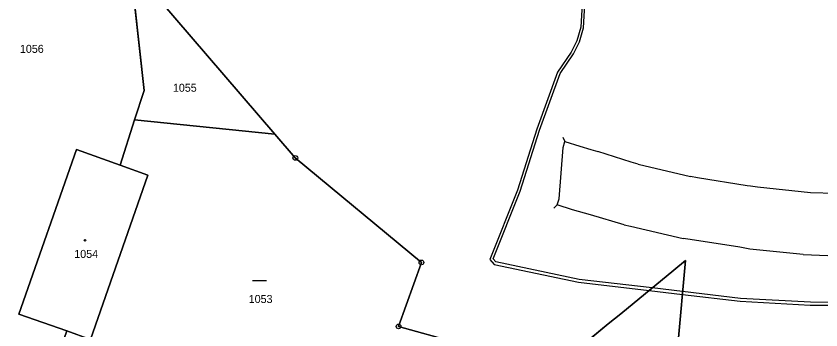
# Model space of a CAD drawing. Extents: x -689422 to -685210, y -987725 to -982160.
# Drawn here: x -686849.2 to -686678.2, y -985462.3 to -985395.8 of the extents above; entities that cross this region are included whole.
import ezdxf

# ---------------------------------------------------------------- set-up
doc = ezdxf.new("R2010")
doc.units = 0
for name, color, linetype in [('KN_Budovy', 7, 'Continuous'), ('KN_Hranice_parcel', 7, 'Continuous'), ('KN_Hranice_parcel_vnitrni_kresba', 7, 'Continuous'), ('KN_Parcelni cisla', 7, 'Continuous'), ('KN_Polygon parcely', 7, 'Continuous'), ('KN_POZEMKY_OSTATNI PLOCHA', 7, 'Continuous'), ('KN_POZEMKY_VODNI_PLOCHA', 7, 'Continuous'), ('KN_POZEMKY_ZASTAVENA PLOCHA', 7, 'Continuous'), ('KN_VYUZITI_11_vodni plocha_zamokrena plocha', 7, 'Continuous'), ('KN_VYUZITI_16_ostatni plocha_silnice', 7, 'Continuous'), ('KN_VYUZITI_26_ostatni plocha_jina plocha', 7, 'Continuous'), ('KN_Věcná břemena k části', 7, 'Continuous'), ('KN_Značky bodu BP', 7, 'Continuous'), ('KN_Značky budov', 7, 'Continuous'), ('KN_Značky kultur', 7, 'Continuous')]:
    doc.layers.add(name, color=color, linetype=linetype)

msp = doc.modelspace()

# ---------------------------------------------------------------- linework, layer by layer
at = {"layer": 'KN_Budovy'}
msp.add_lwpolyline([(-686838.43, -985462.55), (-686833.35, -985464.33), (-686821.18, -985429.49), (-686827.1, -985427.36), (-686836.37, -985424.03), (-686848.6, -985459)], close=True, dxfattribs=at)
at = {"layer": 'KN_Hranice_parcel'}
for p, q in [((-686824.01, -985417.75), (-686827.1, -985427.36)), ((-686794.18, -985420.81), (-686824.01, -985417.75)), ((-686789.86, -985425.84), (-686794.18, -985420.81)), ((-686848.6, -985459), (-686836.37, -985424.03)), ((-686836.37, -985424.03), (-686827.1, -985427.36)), ((-686827.1, -985427.36), (-686821.18, -985429.49)), ((-686821.18, -985429.49), (-686833.35, -985464.33)), ((-686838.43, -985462.55), (-686848.6, -985459))]:
    msp.add_line(p, q, dxfattribs=at)
for points in [[(-686794.18, -985420.81), (-686822.79, -985387.48), (-686825.05, -985383.92)], [(-686825.05, -985383.92), (-686822, -985411.5), (-686824.01, -985417.75)], [(-686760.02, -985498.88), (-686760.46, -985482.35), (-686755.71, -985464.96), (-686767.92, -985461.59), (-686763.06, -985448.02), (-686789.86, -985425.84)], [(-686733.05, -985468.98), (-686730.79, -985467.13), (-686723.38, -985461.06), (-686720.74, -985458.9), (-686709.42, -985449.63), (-686706.98, -985447.63), (-686708.63, -985465.58), (-686711.05, -985481.58), (-686715.44, -985507.56), (-686721.85, -985541.96), (-686729.78, -985575.66), (-686731.17, -985571.3), (-686740.38, -985542.4), (-686741.29, -985539.54)]]:
    msp.add_lwpolyline(points, dxfattribs=at)
at = {"layer": 'KN_Hranice_parcel_vnitrni_kresba'}
for p, q in [((-686733.06, -985421.46), (-686732.64, -985422.37)), ((-686732.96, -985423.6), (-686732.64, -985422.37)), ((-686732.64, -985422.37), (-686729.4, -985423.33)), ((-686733.81, -985434.51), (-686732.96, -985423.6)), ((-686729.4, -985423.33), (-686727.05, -985424.03)), ((-686727.05, -985424.03), (-686725.63, -985424.48)), ((-686718.49, -985426.77), (-686725.63, -985424.48)), ((-686717.06, -985427.14), (-686718.49, -985426.77)), ((-686717.06, -985427.14), (-686705.88, -985429.79)), ((-686704.45, -985430.07), (-686705.88, -985429.79)), ((-686693.88, -985431.74), (-686704.45, -985430.07)), ((-686693.14, -985431.86), (-686693.88, -985431.74)), ((-686691.68, -985432.02), (-686693.14, -985431.86)), ((-686680.42, -985433.25), (-686691.68, -985432.02)), ((-686734.24, -985435.76), (-686733.81, -985434.51)), ((-686675.13, -985433.41), (-686680.42, -985433.25)), ((-686734.95, -985436.47), (-686734.24, -985435.76)), ((-686731.01, -985436.82), (-686734.24, -985435.76)), ((-686727.18, -985437.93), (-686731.01, -985436.82)), ((-686720.03, -985440), (-686727.18, -985437.93)), ((-686720.03, -985440), (-686718.65, -985440.31)), ((-686718.65, -985440.31), (-686707.47, -985442.94)), ((-686706.01, -985443.17), (-686707.47, -985442.94)), ((-686695.44, -985444.8), (-686706.01, -985443.17)), ((-686694.72, -985444.91), (-686695.44, -985444.8)), ((-686693.27, -985445.18), (-686694.72, -985444.91)), ((-686681.97, -985446.33), (-686693.27, -985445.18)), ((-686681.97, -985446.33), (-686676.7, -985446.57))]:
    msp.add_line(p, q, dxfattribs=at)
at = {"layer": 'KN_Polygon parcely'}
for points in [[(-686853.8, -985473.06), (-686846.4, -985475.13), (-686843.34, -985467.47), (-686839.64, -985465.99), (-686838.43, -985462.55), (-686848.6, -985459), (-686836.37, -985424.03), (-686827.1, -985427.36), (-686824.01, -985417.75), (-686822, -985411.5), (-686825.05, -985383.92)], [(-686822.79, -985387.48), (-686794.18, -985420.81), (-686789.86, -985425.84), (-686763.06, -985448.02), (-686767.92, -985461.59), (-686755.71, -985464.96), (-686760.46, -985482.35), (-686760.02, -985498.88), (-686759.54, -985517.05), (-686747.92, -985547.86), (-686745.06, -985573.05), (-686743.14, -985589.96), (-686748.45, -985607.03), (-686756.89, -985649.58), (-686766.7, -985691.65)]]:
    msp.add_lwpolyline(points, dxfattribs=at)
for points in [[(-686825.05, -985383.92), (-686822, -985411.5), (-686824.01, -985417.75), (-686794.18, -985420.81), (-686822.79, -985387.48)], [(-686833.35, -985464.33), (-686838.43, -985462.55), (-686839.64, -985465.99), (-686843.34, -985467.47), (-686846.4, -985475.13), (-686804.75, -985478.85), (-686760.02, -985498.88), (-686760.46, -985482.35), (-686755.71, -985464.96), (-686767.92, -985461.59), (-686763.06, -985448.02), (-686789.86, -985425.84), (-686794.18, -985420.81), (-686824.01, -985417.75), (-686827.1, -985427.36), (-686821.18, -985429.49)], [(-686821.18, -985429.49), (-686827.1, -985427.36), (-686836.37, -985424.03), (-686848.6, -985459), (-686838.43, -985462.55), (-686833.35, -985464.33)], [(-686741.29, -985539.54), (-686746.78, -985522.34), (-686748.68, -985512.94), (-686749.09, -985469.3), (-686735.8, -985471.24), (-686733.05, -985468.98), (-686730.79, -985467.13), (-686723.38, -985461.06), (-686720.74, -985458.9), (-686709.42, -985449.63), (-686706.98, -985447.63), (-686708.63, -985465.58), (-686711.05, -985481.58), (-686715.44, -985507.56), (-686721.85, -985541.96), (-686729.78, -985575.66), (-686731.17, -985571.3), (-686740.38, -985542.4)], [(-686736.54, -985499.88), (-686739.09, -985514.93), (-686738.02, -985515.07), (-686738.76, -985519.49), (-686739.28, -985523.59), (-686741.29, -985539.54), (-686740.38, -985542.4), (-686731.17, -985571.3), (-686729.78, -985575.66), (-686721.85, -985541.96), (-686715.44, -985507.56), (-686711.05, -985481.58), (-686708.63, -985465.58), (-686706.98, -985447.63), (-686709.42, -985449.63), (-686720.74, -985458.9), (-686723.38, -985461.06), (-686730.79, -985467.13), (-686733.05, -985468.98)]]:
    msp.add_lwpolyline(points, close=True, dxfattribs=at)
at = {"layer": 'KN_POZEMKY_OSTATNI PLOCHA'}
for p, q in [((-686822, -985411.5), (-686825.05, -985383.92)), ((-686825.05, -985383.92), (-686822, -985411.5)), ((-686794.18, -985420.81), (-686822.79, -985387.48)), ((-686822.79, -985387.48), (-686794.18, -985420.81)), ((-686824.01, -985417.75), (-686822, -985411.5)), ((-686822, -985411.5), (-686824.01, -985417.75)), ((-686824.01, -985417.75), (-686827.1, -985427.36)), ((-686794.18, -985420.81), (-686824.01, -985417.75)), ((-686789.86, -985425.84), (-686794.18, -985420.81)), ((-686836.37, -985424.03), (-686848.6, -985459)), ((-686827.1, -985427.36), (-686836.37, -985424.03)), ((-686763.06, -985448.02), (-686789.86, -985425.84)), ((-686767.92, -985461.59), (-686763.06, -985448.02)), ((-686706.98, -985447.63), (-686709.42, -985449.63)), ((-686709.42, -985449.63), (-686706.98, -985447.63)), ((-686708.63, -985465.58), (-686706.98, -985447.63)), ((-686706.98, -985447.63), (-686708.63, -985465.58)), ((-686709.42, -985449.63), (-686720.74, -985458.9)), ((-686720.74, -985458.9), (-686709.42, -985449.63)), ((-686848.6, -985459), (-686838.43, -985462.55)), ((-686720.74, -985458.9), (-686723.38, -985461.06)), ((-686723.38, -985461.06), (-686720.74, -985458.9)), ((-686755.71, -985464.96), (-686767.92, -985461.59)), ((-686723.38, -985461.06), (-686730.79, -985467.13)), ((-686730.79, -985467.13), (-686723.38, -985461.06))]:
    msp.add_line(p, q, dxfattribs=at)
at = {"layer": 'KN_POZEMKY_VODNI_PLOCHA'}
for p, q in [((-686827.1, -985427.36), (-686824.01, -985417.75)), ((-686824.01, -985417.75), (-686794.18, -985420.81)), ((-686794.18, -985420.81), (-686789.86, -985425.84)), ((-686789.86, -985425.84), (-686763.06, -985448.02)), ((-686821.18, -985429.49), (-686827.1, -985427.36)), ((-686833.35, -985464.33), (-686821.18, -985429.49)), ((-686763.06, -985448.02), (-686767.92, -985461.59)), ((-686767.92, -985461.59), (-686755.71, -985464.96))]:
    msp.add_line(p, q, dxfattribs=at)
at = {"layer": 'KN_POZEMKY_ZASTAVENA PLOCHA'}
for p, q in [((-686848.6, -985459), (-686836.37, -985424.03)), ((-686836.37, -985424.03), (-686827.1, -985427.36)), ((-686827.1, -985427.36), (-686821.18, -985429.49)), ((-686821.18, -985429.49), (-686833.35, -985464.33)), ((-686838.43, -985462.55), (-686848.6, -985459))]:
    msp.add_line(p, q, dxfattribs=at)
at = {"layer": 'KN_VYUZITI_11_vodni plocha_zamokrena plocha'}
for p, q in [((-686827.1, -985427.36), (-686824.01, -985417.75)), ((-686824.01, -985417.75), (-686794.18, -985420.81)), ((-686794.18, -985420.81), (-686789.86, -985425.84)), ((-686789.86, -985425.84), (-686763.06, -985448.02)), ((-686821.18, -985429.49), (-686827.1, -985427.36)), ((-686833.35, -985464.33), (-686821.18, -985429.49)), ((-686763.06, -985448.02), (-686767.92, -985461.59)), ((-686767.92, -985461.59), (-686755.71, -985464.96))]:
    msp.add_line(p, q, dxfattribs=at)
at = {"layer": 'KN_VYUZITI_16_ostatni plocha_silnice'}
for p, q in [((-686794.18, -985420.81), (-686822.79, -985387.48)), ((-686789.86, -985425.84), (-686794.18, -985420.81)), ((-686763.06, -985448.02), (-686789.86, -985425.84)), ((-686767.92, -985461.59), (-686763.06, -985448.02)), ((-686706.98, -985447.63), (-686709.42, -985449.63)), ((-686709.42, -985449.63), (-686706.98, -985447.63)), ((-686708.63, -985465.58), (-686706.98, -985447.63)), ((-686706.98, -985447.63), (-686708.63, -985465.58)), ((-686709.42, -985449.63), (-686720.74, -985458.9)), ((-686720.74, -985458.9), (-686709.42, -985449.63)), ((-686720.74, -985458.9), (-686723.38, -985461.06)), ((-686723.38, -985461.06), (-686720.74, -985458.9)), ((-686755.71, -985464.96), (-686767.92, -985461.59)), ((-686723.38, -985461.06), (-686730.79, -985467.13)), ((-686730.79, -985467.13), (-686723.38, -985461.06))]:
    msp.add_line(p, q, dxfattribs=at)
at = {"layer": 'KN_VYUZITI_26_ostatni plocha_jina plocha'}
for p, q in [((-686822, -985411.5), (-686825.05, -985383.92)), ((-686825.05, -985383.92), (-686822, -985411.5)), ((-686822.79, -985387.48), (-686794.18, -985420.81)), ((-686824.01, -985417.75), (-686822, -985411.5)), ((-686822, -985411.5), (-686824.01, -985417.75)), ((-686824.01, -985417.75), (-686827.1, -985427.36)), ((-686794.18, -985420.81), (-686824.01, -985417.75)), ((-686836.37, -985424.03), (-686848.6, -985459)), ((-686827.1, -985427.36), (-686836.37, -985424.03)), ((-686848.6, -985459), (-686838.43, -985462.55))]:
    msp.add_line(p, q, dxfattribs=at)
at = {"layer": 'KN_Věcná břemena k části'}
for points in [[(-686728.23, -985380.82), (-686729.24, -985398.12), (-686730.08, -985401.02), (-686731.25, -985403.41), (-686734.15, -985407.63), (-686738.53, -985419.72), (-686742.66, -985432.7), (-686748.55, -985447.41), (-686747.59, -985448.42), (-686729.68, -985452.2), (-686714.71, -985453.96), (-686707.64, -985454.79), (-686695.37, -985456.23), (-686680.47, -985457.04), (-686676.45, -985457.08)], [(-686676.69, -985456.48), (-686680.45, -985456.44), (-686695.31, -985455.63), (-686707.58, -985454.19), (-686714.06, -985453.43), (-686729.58, -985451.6), (-686747.29, -985447.88), (-686747.85, -985447.27), (-686742.08, -985432.86), (-686737.97, -985419.92), (-686733.61, -985407.91), (-686730.75, -985403.75), (-686729.52, -985401.24), (-686728.64, -985398.22), (-686727.63, -985380.86)]]:
    msp.add_lwpolyline(points, dxfattribs=at)
at = {"layer": 'KN_Značky bodu BP'}
for centre, radius in [((-686789.86, -985425.84), 0.5), ((-686789.86, -985425.84), 0.0303), ((-686763.06, -985448.02), 0.5), ((-686763.06, -985448.02), 0.0303), ((-686767.92, -985461.59), 0.5), ((-686767.92, -985461.59), 0.0303)]:
    msp.add_circle(centre, radius, dxfattribs=at)
at = {"layer": 'KN_Značky budov'}
msp.add_circle((-686834.54, -985443.31), 0.175, dxfattribs=at)
at = {"layer": 'KN_Značky kultur'}
msp.add_line((-686798.99, -985451.87), (-686795.99, -985451.87), dxfattribs=at)

# ---------------------------------------------------------------- texts
at = {"layer": 'KN_Parcelni cisla'}
for s, p in [('1056', (-686848.37, -985403.55)), ('1055', (-686815.87, -985411.8)), ('1054', (-686836.82, -985447.05)), ('1053', (-686799.76, -985456.61))]:
    msp.add_text(s, height=1.7, dxfattribs=at).set_placement(p)

doc.saveas('drawing.dxf')
